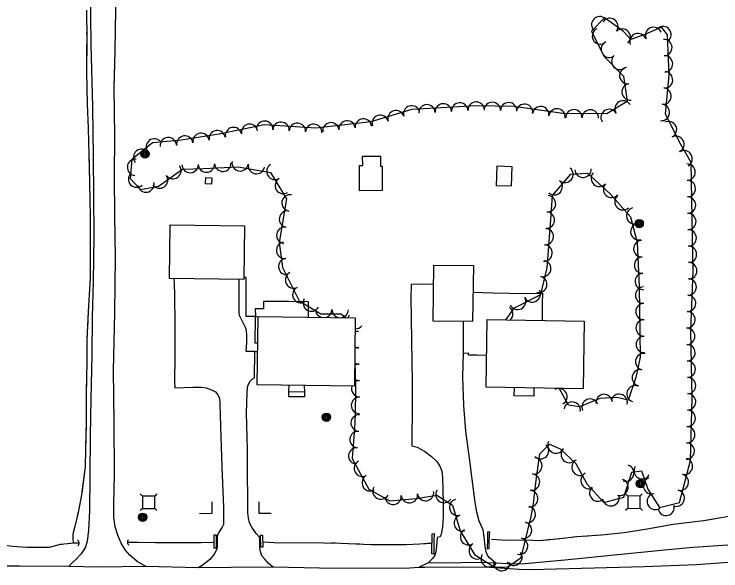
# Model space of a CAD drawing. Extents: x 353423 to 364002, y 127000 to 201942.
# Drawn here: x 357759 to 358103.2, y 132283.4 to 132554.6 of the extents above; entities that cross this region are included whole.
import ezdxf

# ---------------------------------------------------------------- set-up
doc = ezdxf.new("R2010")
doc.units = 0
for name, color, linetype in [('E_DTM_SlopeBottom', 7, 'Continuous'), ('E_DTM_SlopeTop', 7, 'Continuous'), ('E_FEN_Generic', 7, 'Continuous'), ('E_LAND_BrushLine', 7, 'Continuous'), ('E_MISCPROP', 7, 'Continuous'), ('E_SGN', 7, 'Continuous'), ('E_STRUCT_WingWall', 7, 'Continuous'), ('E_WTR_FlowLine', 7, 'Continuous')]:
    doc.layers.add(name, color=color, linetype=linetype)

msp = doc.modelspace()

# ---------------------------------------------------------------- linework, layer by layer
at = {"layer": 'E_DTM_SlopeBottom'}
for points in [[(357855.36, 132317.04), (357855.36, 132311.38), (357849.36, 132311.21)], [(357855.36, 132317.04), (357855.36, 132311.38), (357851.07, 132311.26)], [(357884.12, 132311.35), (357878.42, 132311.39), (357878.42, 132317.09)], [(357884.12, 132311.35), (357878.42, 132311.39), (357878.42, 132315.65)]]:
    msp.add_lwpolyline(points, dxfattribs=at)
for points in [[(357990.39, 132294.28), (357990.37, 132297.43), (357990.61, 132300.96), (357990.62, 132302.23), (357989.64, 132302.24), (357989.59, 132300.88), (357989.52, 132297.73), (357989.47, 132295.52), (357989.46, 132294.24)], [(357857.46, 132300.95), (357857.42, 132294.48), (357856.4, 132294.53), (357856.48, 132300.99)], [(357879.96, 132300.79), (357880.18, 132295.05), (357879.2, 132295.01), (357878.94, 132300.75)], [(357963.52, 132301.57), (357963.49, 132297.7), (357963.42, 132294.51), (357963.4, 132291.62), (357962.47, 132291.79), (357962.49, 132295.15), (357962.56, 132298.6), (357962.61, 132300.17), (357962.66, 132301.53)]]:
    msp.add_lwpolyline(points, close=True, dxfattribs=at)
for centre, major_axis, ratio, start_param, end_param in [((357815.53, 132297.37), (0.13, -1.59), 0.824958, 3.785288, 5.639518), ((357788.83, 132297.02), (1.84, 0.1), 0.999029, 5.356084, 7.210314)]:
    msp.add_ellipse(centre, major_axis=major_axis, ratio=ratio, start_param=start_param, end_param=end_param, dxfattribs=at)
at = {"layer": 'E_DTM_SlopeTop'}
for points in [[(358403.83, 132342.28), (358386.96, 132338.78), (358368.71, 132333.64), (358340.46, 132326.43), (358312.21, 132319.9), (358278.81, 132318.73), (358259.6, 132315.72), (358239.66, 132310.67), (358211.46, 132305.25), (358188.6, 132302), (358166.8, 132299.94), (358136.79, 132297.6), (358109.05, 132296.13), (358089.73, 132294.86), (358077.34, 132293.76), (358053.03, 132291.29), (358027.23, 132288.66), (358007.7, 132286.84), (358002.17, 132286.75), (357993.66, 132287.11), (357986.05, 132287.46), (357967.71, 132287.21), (357960.61, 132287.34), (357955.88, 132285.01)], [(358115.76, 132288.16), (358091.41, 132286.41), (358065.89, 132285.44), (358035.42, 132284.55), (358010.96, 132283.99), (358004.96, 132284.16), (357988.08, 132285.17), (357959.11, 132285.08), (357955.88, 132285.01), (357951.66, 132284.79), (357930.01, 132284.64), (357907.76, 132284.67), (357885.13, 132285.25), (357864.76, 132285.01), (357848.59, 132284.87), (357823.16, 132285.51), (357800.27, 132285.29), (357785.64, 132285.52), (357761.56, 132285.68), (357757.99, 132285.75), (357735.7, 132285.69), (357723.96, 132285.99)]]:
    msp.add_lwpolyline(points, dxfattribs=at)
at = {"layer": 'E_FEN_Generic'}
for points in [[(358083.73, 132491.08), (358076.27, 132505.85), (358078.1, 132525.07), (358077.3, 132544.55), (358074.26, 132548.23), (358066.24, 132544.63), (358059.42, 132542.21), (358055.62, 132546.32), (358046.47, 132552.77), (358040.22, 132546.26), (358046.17, 132534.14), (358055.8, 132524.37), (358057.59, 132512.11), (358047.68, 132506.05), (358026.24, 132506.28), (358002.44, 132509.6), (357984.07, 132509.98), (357952.66, 132508.24), (357932.8, 132502.17), (357905.98, 132499.04), (357880.97, 132500.66), (357858.91, 132496.21), (357840.42, 132493.2), (357826.46, 132491.93), (357816.37, 132483.75), (357815.54, 132474.57), (357820.52, 132469.26), (357829.29, 132470.81), (357841.01, 132479.15), (357851.3, 132479.42), (357868.07, 132480.24), (357883.88, 132477.49), (357891.61, 132464.59), (357888.15, 132443.43), (357889.76, 132431.17), (357897.82, 132414.95), (357908.41, 132408.67), (357918.36, 132408.6), (357920.53, 132406.75)], [(357924.9, 132385.92), (357925.26, 132371.8), (357925.08, 132359.55), (357924.83, 132352.83), (357923.7, 132338.11), (357931.77, 132323.17), (357941.93, 132317.48), (357954.96, 132318.75), (357964.93, 132320.3), (357972.55, 132315.4), (357976.21, 132302.87), (357983.19, 132291.42), (357992.93, 132285.23), (357999.48, 132285.43), (358005.98, 132289.98), (358010.88, 132309.86), (358012.03, 132316.23), (358013.04, 132326.26), (358015.09, 132340.37), (358019.8, 132345.19), (358024.89, 132342.86), (358032.54, 132335.66), (358037.92, 132325.75), (358046.19, 132316.67), (358055.91, 132319.41), (358059.82, 132331.55), (358064.59, 132332.2), (358067.68, 132323.16), (358073.4, 132314.27), (358083.12, 132316.76), (358088.36, 132337.14), (358089.17, 132367.68), (358088.63, 132400.44), (358089.69, 132429.36), (358089.19, 132455.31), (358088.78, 132482.37), (358083.73, 132491.08)], [(357998.43, 132405.79), (358002.74, 132411.58), (358015.46, 132418.13), (358018.7, 132431.04), (358020.21, 132452.3), (358021.16, 132466.33), (358030.08, 132476.65), (358038.25, 132477.1), (358049.32, 132467.07), (358059.2, 132455.94), (358062.52, 132443.33), (358063.47, 132421.71), (358063.83, 132399.25), (358063.91, 132387.51), (358061.89, 132377.65), (358058.15, 132366.62), (358052.63, 132367.93), (358044.21, 132367.39), (358034.39, 132363.29), (358029.04, 132364.1), (358024.44, 132372.35)]]:
    msp.add_lwpolyline(points, dxfattribs=at)
for centre, start, end in [((358044.21, 132549.47), 46.1369, 226.1216), ((358049.14, 132548.65), 324.8315, 144.8162), ((358044.59, 132543.95), 116.1744, 296.1591), ((358055.19, 132543.43), 312.7617, 132.7464), ((358070.48, 132544.24), 24.1909, 204.1756), ((358075, 132544.65), 309.5457, 129.5304), ((358062.9, 132541.22), 19.5349, 199.5196), ((358048.94, 132537.51), 116.1744, 296.1591), ((358075.46, 132538.33), 272.3594, 92.3441), ((358053.98, 132531.61), 134.6094, 314.594), ((358075.79, 132530.34), 272.3594, 92.3441), ((358057.88, 132524.66), 98.2957, 278.2804), ((358075.77, 132522.64), 264.5521, 84.5368), ((358059.03, 132516.75), 98.2957, 278.2804), ((358075.01, 132514.68), 264.5521, 84.5368), ((358055.6, 132508.44), 31.4368, 211.4215), ((357952.62, 132506.04), 17.0054, 196.9901), ((357960.08, 132506.55), 3.176, 183.1607), ((357968.07, 132507), 3.176, 183.1607), ((357976.06, 132507.44), 3.176, 183.1607), ((357984.04, 132507.88), 3.176, 183.1607), ((357991.88, 132507.72), 358.8136, 178.7983), ((357999.88, 132507.56), 358.8136, 178.7983), ((358007.58, 132506.77), 352.0817, 172.0664), ((358015.5, 132505.66), 352.0817, 172.0664), ((358023.42, 132504.56), 352.0817, 172.0664), ((358074.24, 132506.71), 264.5521, 84.5368), ((357937.32, 132501.36), 17.0054, 196.9901), ((357944.97, 132503.7), 17.0054, 196.9901), ((358031.66, 132504.13), 359.382, 179.3667), ((358039.66, 132504.04), 359.382, 179.3667), ((358048.78, 132504.26), 31.4368, 211.4215), ((357880.99, 132498.56), 356.3, 176.2847), ((357888.98, 132498.04), 356.3, 176.2847), ((357913.27, 132497.78), 6.6672, 186.6519), ((357921.21, 132498.71), 6.6672, 186.6519), ((357929.16, 132499.64), 6.6672, 186.6519), ((358077.71, 132498.36), 296.833, 116.8176), ((357865.86, 132495.48), 11.3865, 191.3712), ((357873.7, 132497.06), 11.3865, 191.3712), ((357896.96, 132497.52), 356.3, 176.2847), ((357904.94, 132497.01), 356.3, 176.2847), ((357842.14, 132491.36), 9.2856, 189.2703), ((357850.04, 132492.64), 9.2856, 189.2703), ((357857.93, 132493.93), 9.2856, 189.2703), ((358081.32, 132491.22), 296.833, 116.8176), ((357827.33, 132489.94), 39.0307, 219.0154), ((357834.04, 132490.52), 5.1816, 185.1662), ((357821.12, 132484.9), 39.0307, 219.0154), ((358085.32, 132484.16), 300.0749, 120.0596), ((357818.13, 132479.99), 84.8457, 264.8304), ((357844.74, 132481.35), 181.5027, 1.4874), ((357852.68, 132481.59), 182.8053, 2.79), ((357860.67, 132481.98), 182.8053, 2.79), ((357869.11, 132482.19), 170.147, 350.1317), ((357877, 132480.82), 170.147, 350.1317), ((357886.01, 132478.01), 120.9621, 300.9468), ((358086.76, 132477.63), 270.8704, 90.8551), ((357836.36, 132478.42), 215.4623, 35.447), ((358027.26, 132476.59), 229.1631, 49.1478), ((358036.06, 132479.08), 183.1857, 3.1704), ((357818.68, 132474.28), 133.1891, 313.1738), ((357829.85, 132473.78), 215.4623, 35.447), ((357890.12, 132471.15), 120.9621, 300.9468), ((358044.05, 132474.67), 137.8404, 317.825), ((357823.19, 132471.86), 190.061, 10.0457), ((358022.03, 132470.54), 229.1631, 49.1478), ((358049.98, 132469.31), 137.8404, 317.825), ((358086.88, 132469.63), 270.8704, 90.8551), ((357893.42, 132462.67), 80.7076, 260.6923), ((358018.78, 132462.24), 266.1411, 86.1258), ((358055.52, 132463.24), 131.5966, 311.5812), ((358087, 132461.63), 270.8704, 90.8551), ((357892.13, 132454.78), 80.7076, 260.6923), ((358018.24, 132454.25), 266.1411, 86.1258), ((358061.25, 132456.38), 104.7334, 284.718), ((358087.12, 132453.62), 271.1119, 91.0965), ((357890.83, 132446.88), 80.7076, 260.6923), ((358017.68, 132446.28), 265.9474, 85.9321), ((358063.28, 132448.64), 104.7334, 284.718), ((358087.28, 132445.63), 271.1119, 91.0965), ((357890.77, 132439.58), 97.5165, 277.5012), ((358064.74, 132440.37), 92.5393, 272.5239), ((358017.12, 132438.3), 265.9474, 85.9321), ((358087.43, 132437.63), 271.1119, 91.0965), ((358065.1, 132432.37), 92.5393, 272.5239), ((357891.81, 132431.65), 97.5165, 277.5012), ((358016.46, 132430.71), 255.9284, 75.9131), ((358087.59, 132429.63), 271.1119, 91.0965), ((357895.1, 132425.12), 116.4151, 296.3998), ((358014.51, 132422.95), 255.9284, 75.9131), ((358065.45, 132424.38), 92.5393, 272.5239), ((358087.31, 132421.75), 267.9247, 87.9094), ((357898.66, 132417.96), 116.4151, 296.3998), ((358011.34, 132418.37), 207.241, 27.2256), ((358065.63, 132417.74), 90.9113, 270.896), ((357903.77, 132413.85), 149.3244, 329.3091), ((358004.23, 132414.71), 207.241, 27.2256), ((358087.02, 132413.76), 267.9247, 87.9094), ((358065.75, 132409.75), 90.9113, 270.896), ((357909.79, 132410.75), 179.6094, 254.3179), ((357909.79, 132410.75), 284.2677, 359.594), ((357917.79, 132410.69), 179.6094, 256.9321), ((357917.79, 132410.69), 281.6535, 359.594), ((357997.93, 132408.63), 314.0128, 53.3138), ((358086.73, 132405.77), 267.9247, 87.9094), ((357925.36, 132405.4), 139.6518, 160.3765), ((358065.88, 132401.75), 90.9113, 270.896), ((357925.36, 132405.4), 266.0582, 319.6365), ((357926.81, 132396.11), 90.7327, 115.7803), ((358086.59, 132397.66), 270.9485, 90.9332), ((358065.96, 132393.73), 90.4397, 270.4244), ((357926.94, 132388.14), 91.457, 119.4674), ((357926.81, 132396.11), 242.8053, 270.7173), ((358086.72, 132389.66), 270.9485, 90.9332), ((358065.6, 132385.33), 78.3944, 258.3791), ((357926.94, 132388.14), 239.1183, 271.4416), ((358086.85, 132381.66), 270.9485, 90.9332), ((357927.14, 132380.15), 91.457, 124.5947), ((358063.99, 132377.5), 78.3944, 258.3791), ((357927.34, 132372.15), 91.457, 130.071), ((357927.14, 132380.15), 233.991, 271.4416), ((358086.98, 132373.67), 270.9485, 90.9332), ((357927.34, 132372.15), 161.0708, 271.4416), ((358024.34, 132368.24), 299.1145, 119.0992), ((358020.8, 132373.84), 332.793, 338.1112), ((358061.4, 132369.66), 71.3067, 251.2914), ((357927.24, 132364.07), 89.2115, 269.1962), ((358046.38, 132365.44), 3.6538, 183.6385), ((358053.7, 132365.52), 346.6147, 166.5994), ((358087.03, 132365.76), 268.4923, 88.477), ((358030.8, 132361.72), 351.4793, 171.4639), ((358039.52, 132363.17), 22.6876, 202.6723), ((358086.82, 132357.76), 268.4923, 88.477), ((357927.02, 132355.47), 87.7968, 267.7815), ((358086.6, 132349.77), 268.4923, 88.477), ((357926.51, 132347.41), 85.6414, 265.6261), ((357925.9, 132339.43), 85.6414, 265.6261), ((358015.36, 132341.98), 225.6324, 45.6171), ((358022.91, 132344.74), 155.3816, 335.3663), ((358086.39, 132341.77), 268.4923, 88.477), ((358029.4, 132340.13), 136.7426, 316.7273), ((357928.64, 132333.37), 118.3573, 298.3419), ((358012.13, 132334.59), 261.721, 81.7057), ((358034.64, 132333.9), 118.4959, 298.4806), ((358085.48, 132334.35), 255.5731, 75.5578), ((358056.91, 132331.08), 252.1413, 72.126), ((358064.96, 132332.22), 148.7932, 328.7779), ((357932.44, 132326.33), 118.3573, 298.3419), ((358010.98, 132326.67), 261.721, 81.7057), ((358039.04, 132327.45), 118.4959, 298.4806), ((358083.49, 132326.6), 255.5731, 75.5578), ((358054.1, 132324.17), 252.1413, 72.126), ((358069.44, 132324.92), 108.8512, 288.8359), ((357937.62, 132322.3), 150.7986, 330.7832), ((357968.34, 132320.6), 147.2619, 327.2466), ((358043.26, 132321.33), 132.3636, 312.3483), ((358081.5, 132318.85), 255.5731, 75.5578), ((357943.61, 132319.75), 185.5794, 5.5641), ((357951.57, 132320.53), 185.5794, 5.5641), ((357959.38, 132321.56), 188.8333, 8.818), ((358010.17, 132318.62), 264.2836, 84.2683), ((358049.65, 132319.04), 195.7537, 15.7384), ((358071.28, 132317.29), 122.7879, 302.7725), ((357975.02, 132314.41), 106.2728, 286.2575), ((358008.94, 132310.89), 259.7758, 79.7605), ((358076.54, 132314.38), 194.3529, 14.3376), ((357977.26, 132306.73), 106.2728, 286.2575), ((358007.09, 132303.24), 256.1507, 76.1354), ((357980.38, 132300.04), 121.3836, 301.3682), ((358005.18, 132295.48), 256.1507, 76.1354), ((357984.55, 132293.21), 121.3836, 301.3682), ((358002.44, 132290.06), 215.0042, 34.9888), ((357990.37, 132289.33), 147.5592, 327.5439), ((357996.49, 132287.43), 181.8405, 1.8252)]:
    msp.add_arc(centre, 4, start, end, dxfattribs=at)
at = {"layer": 'E_LAND_BrushLine'}
for centre, radius in [((357822.73, 132486.47), 2.02), ((357822.74, 132486.45), 1.52), ((357822.73, 132486.49), 1.01), ((357822.73, 132486.48), 0.502), ((358063.44, 132452.63), 2.02), ((358063.44, 132452.62), 1.52), ((358063.44, 132452.66), 1.01), ((358063.43, 132452.65), 0.502), ((357911.13, 132358.26), 2.02), ((357911.13, 132358.25), 1.52), ((357911.13, 132358.29), 1.01), ((357911.12, 132358.28), 0.502), ((358064.05, 132325.91), 2.02), ((358064.05, 132325.89), 1.52), ((358064.05, 132325.93), 1.01), ((358064.04, 132325.92), 0.502), ((357821.59, 132309.55), 2.02), ((357821.59, 132309.54), 1.52), ((357821.59, 132309.58), 1.01), ((357821.58, 132309.57), 0.502)]:
    msp.add_circle(centre, radius, dxfattribs=at)
at = {"layer": 'E_MISCPROP'}
for points in [[(357795.22, 132592.54), (357796.03, 132568.93), (357796.38, 132539.66), (357797.1, 132509.53), (357797.57, 132485.24), (357797.74, 132466.39), (357797.86, 132446.66), (357797.45, 132424.37), (357796.99, 132407.23), (357796.9, 132388.55), (357796.41, 132367.2), (357795.99, 132349.21), (357795.94, 132329.77), (357795.69, 132312.71), (357795.29, 132303.19), (357794.53, 132297.75), (357793.53, 132294.69), (357791.64, 132291.73), (357789.28, 132289.19), (357786.92, 132287), (357785.64, 132285.52)], [(357823.16, 132285.51), (357818.92, 132287.97), (357815.41, 132291.1), (357813.17, 132293.66), (357811.11, 132296.87), (357809.44, 132300.75), (357808.23, 132304.89), (357807.63, 132309.65), (357807.58, 132315.78), (357807.94, 132330.54), (357807.69, 132355.94), (357807.44, 132381.04), (357807.98, 132409.07), (357808.42, 132436.2), (357808.09, 132456.24), (357807.93, 132475.64), (357808.02, 132495.29), (357807.72, 132518.95), (357808.14, 132536.64), (357808.54, 132556.93), (357808.95, 132579.17), (357809.21, 132591.98)], [(357876.62, 132407.23), (357876.62, 132407.36), (357874.5, 132407.37), (357872.07, 132407.39), (357872.08, 132414.66), (357872, 132421.47), (357871.95, 132426.27), (357870.97, 132426.3)], [(357836.87, 132425.76), (357836.92, 132423.46), (357837.05, 132417.67), (357837.25, 132403.67), (357837.27, 132387.46), (357837.18, 132375.6), (357837.25, 132372.58), (357846.14, 132372.9), (357850.14, 132372.91), (357852.6, 132372.6), (357855.19, 132371.69), (357857.01, 132370.57), (357858.15, 132369.11), (357859.03, 132367.45), (357859.14, 132365.02), (357859.53, 132353.75), (357860.21, 132334.13), (357860.92, 132314.26), (357861.04, 132307.07), (357861.03, 132306.05), (357860.34, 132304.74), (357858.62, 132301.94), (357858.02, 132301.05), (357857.88, 132299.82), (357857.85, 132294.88), (357857.63, 132293.65), (357856.42, 132291.53), (357854.28, 132289), (357851.97, 132286.97), (357850.64, 132286), (357848.59, 132284.87)], [(357885.13, 132285.25), (357882.89, 132287.1), (357881.29, 132288.89), (357879.73, 132290.82), (357878.98, 132292.82), (357878.73, 132294.44), (357878.66, 132296.4), (357878.6, 132299.25), (357878.47, 132299.85), (357876.91, 132301.64), (357874.85, 132304.68), (357873.67, 132306.81), (357873.09, 132309.03), (357872.85, 132311.75), (357872.77, 132318.05), (357872.69, 132331.28), (357872.6, 132342.68), (357872.26, 132360.25), (357872.45, 132370.16), (357872.6, 132372.88), (357873.12, 132374.41), (357873.94, 132375.81), (357875.01, 132376.74), (357876.03, 132377.45), (357876.29, 132390.3), (357874.51, 132390.31), (357872.08, 132390.37), (357872.33, 132394.75), (357872.35, 132398.24), (357872.15, 132400.45), (357871.65, 132402.03), (357870.6, 132404.33), (357869.39, 132406.47), (357868.8, 132407.79), (357868.6, 132409.11), (357868.61, 132411.62), (357868.63, 132420.3), (357868.67, 132425.43)], [(357963.31, 132422.92), (357957.13, 132423.02), (357952.36, 132422.88), (357952.15, 132416.38), (357952.38, 132406.46), (357952.47, 132395.53), (357952.74, 132385.66), (357952.84, 132375.36), (357952.87, 132361.16), (357952.74, 132348.86), (357952.75, 132344.35), (357955.26, 132343.7), (357958.86, 132341.67), (357962.25, 132339.14), (357964.87, 132336.7), (357966.51, 132334.13), (357967.34, 132332), (357967.71, 132329.11), (357967.87, 132322.6), (357968, 132316.85), (357968, 132309.88), (357967.66, 132304.77), (357967, 132301.33), (357966.53, 132299.98), (357965.12, 132299.64), (357964.79, 132295.69), (357964.43, 132292.67), (357963.87, 132291.14), (357962.71, 132289.45), (357960.61, 132287.34)], [(357982.48, 132419.26), (357992.11, 132418.85), (358008.4, 132418.61), (358016.32, 132418.64), (358016.2, 132413.7), (358016.18, 132405.48)], [(357902.42, 132406.98), (357902.37, 132414.49), (357892.67, 132414.6), (357880.5, 132414.64), (357880.44, 132411.03), (357876.48, 132411.06), (357876.5, 132407.36), (357876.62, 132407.36), (357877.81, 132407.24)], [(357877.65, 132394.3), (357876.41, 132394.34), (357876.62, 132407.23)], [(357993.66, 132287.11), (357990.53, 132289.81), (357989.52, 132291.14), (357988.98, 132292.67), (357988.44, 132295.1), (357988.01, 132299.99), (357987.39, 132303.45), (357985.55, 132307.58), (357984.3, 132312.02), (357983.61, 132316.7), (357982.08, 132328.03), (357980.74, 132338.29), (357979.09, 132351.49), (357977.99, 132364.04), (357977.57, 132377.87), (357977.83, 132389.53), (357977.93, 132398.67), (357977.95, 132404.92)], [(357876.29, 132390.3), (357877.6, 132390.27)], [(357989.11, 132388.36), (357984.29, 132388.44), (357980.37, 132388.47), (357980.38, 132389.41), (357977.82, 132389.38)], [(358012.2, 132372.57), (358012.1, 132368.57), (358002.54, 132368.74), (358002.64, 132372.74)], [(357900.36, 132370.56), (357900.39, 132368.14), (357892.73, 132368.28), (357892.87, 132370.66)]]:
    msp.add_lwpolyline(points, dxfattribs=at)
msp.add_lwpolyline([(357855.23, 132474.89), (357855.07, 132471.79), (357852.19, 132471.93), (357852.34, 132475.03)], close=True, dxfattribs=at)
at = {"layer": 'E_SGN'}
for p, q in [((357820.44, 132320.89), (357821.5, 132319.83)), ((357828.56, 132320.92), (357827.5, 132319.85)), ((358056.83, 132320.95), (358057.89, 132319.89)), ((358064.95, 132320.98), (358063.89, 132319.91)), ((357821.52, 132313.83), (357820.46, 132312.77)), ((357827.52, 132313.85), (357828.58, 132312.8)), ((358057.91, 132313.89), (358056.85, 132312.83)), ((358063.91, 132313.91), (358064.98, 132312.85))]:
    msp.add_line(p, q, dxfattribs=at)
for points in [[(357827.5, 132319.85), (357821.5, 132319.83), (357821.52, 132313.83), (357827.52, 132313.85)], [(358063.89, 132319.91), (358057.89, 132319.89), (358057.91, 132313.89), (358063.91, 132313.91)]]:
    msp.add_lwpolyline(points, close=True, dxfattribs=at)
at = {"layer": 'E_STRUCT_WingWall'}
for points in [[(357794.24, 132556.62), (357794.35, 132542.07), (357794.24, 132526.21), (357794.64, 132510.76), (357795.11, 132499.14), (357795.36, 132486.17), (357795.74, 132472.51), (357796.05, 132456.05), (357796.04, 132442.05), (357796.01, 132426.14), (357795.09, 132409.77), (357794.35, 132395.82), (357794.45, 132385.36), (357794.08, 132369.07), (357794.03, 132354.94), (357793.69, 132342.52), (357793.59, 132334.1), (357791.92, 132321.23), (357790.2, 132311.92), (357788.58, 132305.12), (357787.66, 132301.26), (357787.68, 132298.96), (357787.8, 132297.07)], [(357794.28, 132551.78), (357794.29, 132549.78)], [(357794.32, 132545.78), (357794.34, 132543.78)], [(357794.33, 132539.78), (357794.24, 132526.21), (357794.64, 132510.78)], [(357794.64, 132510.78), (357794.64, 132510.76), (357795.11, 132499.14), (357795.36, 132486.17), (357795.48, 132481.8)], [(357795.59, 132477.8), (357795.65, 132475.8)], [(357795.75, 132471.8), (357795.79, 132469.8)], [(357795.86, 132465.8), (357795.9, 132463.8)], [(357795.98, 132459.8), (357796.05, 132456.05), (357796.04, 132442.05), (357796.02, 132430.8)], [(357796.02, 132430.8), (357796.01, 132426.14), (357795.09, 132409.77), (357794.67, 132401.84)], [(357794.46, 132397.85), (357794.36, 132395.85)], [(357794.39, 132391.85), (357794.41, 132389.85)], [(357794.45, 132385.85), (357794.45, 132385.36), (357794.42, 132383.85)], [(357794.33, 132379.85), (357794.08, 132369.07), (357794.03, 132354.94), (357793.91, 132350.86)], [(357793.91, 132350.86), (357793.69, 132342.52), (357793.59, 132334.1), (357792.02, 132321.96)], [(357791.33, 132318.02), (357790.96, 132316.05)], [(357790.23, 132312.12), (357790.2, 132311.92), (357789.78, 132310.17)], [(357991.54, 132298.84), (357998.89, 132298.36), (358008.25, 132298.47), (358015.01, 132298.29), (358024.85, 132299.24), (358033.06, 132300.17), (358045.06, 132300.93), (358056.05, 132302.18), (358067.29, 132303.97), (358080.03, 132306.14), (358094.76, 132307.9), (358110, 132310.61)], [(357788.85, 132306.28), (357788.58, 132305.12), (357788.39, 132304.34)], [(358071.13, 132304.62), (358080.03, 132306.14), (358094.76, 132307.9), (358099.82, 132308.8)], [(358042.4, 132300.76), (358045.06, 132300.93), (358056.05, 132302.18), (358067.29, 132303.97), (358071.13, 132304.62)], [(357787.67, 132300.42), (357787.68, 132298.96), (357787.8, 132297.07)], [(357991.54, 132298.84), (357998.89, 132298.36), (358008.25, 132298.47), (358015.01, 132298.29), (358020.49, 132298.82)], [(358024.47, 132299.21), (358024.85, 132299.24), (358026.46, 132299.43)], [(358030.44, 132299.87), (358032.42, 132300.1)], [(358036.41, 132300.38), (358038.41, 132300.51)], [(357753.59, 132296.07), (357758.06, 132295.53), (357765.2, 132295.01), (357771.37, 132294.92), (357776.3, 132295.02), (357781.59, 132296.39), (357786.57, 132296.95), (357787.8, 132297.07), (357790.35, 132297.09)], [(357753.59, 132296.07), (357758.06, 132295.53), (357765.2, 132295.01), (357771.37, 132294.92), (357776.3, 132295.02), (357781.59, 132296.39), (357782.36, 132296.47)], [(357786.34, 132296.92), (357786.57, 132296.95), (357787.8, 132297.07), (357788.33, 132297.07)], [(357814.73, 132297.39), (357819.2, 132297.49), (357827.83, 132297.25), (357837.49, 132297.19), (357844.76, 132297.26), (357850.12, 132297.23), (357856.12, 132297.4)], [(357814.73, 132297.39), (357819.2, 132297.49), (357827.83, 132297.25), (357837.49, 132297.19), (357843.73, 132297.25)], [(357847.73, 132297.24), (357849.73, 132297.23)], [(357853.73, 132297.33), (357855.72, 132297.39)], [(357880.46, 132297.53), (357887.98, 132297.01), (357901.94, 132297.33), (357918.18, 132296.97), (357932.9, 132296.35), (357949.91, 132296.32), (357956.6, 132296.66), (357962.42, 132297)], [(357880.46, 132297.53), (357887.98, 132297.01), (357901.94, 132297.33), (357909.43, 132297.17)], [(357913.43, 132297.07), (357915.43, 132297.03)], [(357919.43, 132296.92), (357921.43, 132296.83)], [(357925.42, 132296.67), (357927.42, 132296.58)], [(357931.42, 132296.42), (357932.9, 132296.35), (357949.91, 132296.32), (357956.6, 132296.66), (357960.4, 132296.88)], [(357960.4, 132296.88), (357962.42, 132297)]]:
    msp.add_lwpolyline(points, dxfattribs=at)
at = {"layer": 'E_WTR_FlowLine'}
for points in [[(357927.29, 132468.61), (357927.25, 132480.82), (357928.78, 132480.83), (357928.76, 132485.49), (357937.45, 132485.52), (357937.47, 132480.5), (357938.26, 132480.5), (357938.31, 132468.65)], [(358001.35, 132480.46), (358001.03, 132470.81), (357993.88, 132471.05), (357994.2, 132480.7)], [(357870.96, 132425.41), (357834.68, 132425.79), (357834.95, 132451.95), (357871.23, 132451.57)], [(357982.67, 132432.12), (357982.27, 132404.85), (357963.04, 132405.14), (357963.45, 132432.4)], [(357877.81, 132407.28), (357925.15, 132406.7), (357924.74, 132373.43), (357877.4, 132374.02)], [(357989.42, 132405.95), (358036.68, 132405.11), (358036.1, 132372.15), (357988.84, 132372.99)]]:
    msp.add_lwpolyline(points, close=True, dxfattribs=at)
msp.add_lwpolyline([(357900.32, 132373.73), (357900.36, 132370.56), (357892.87, 132370.66), (357892.9, 132373.83)], dxfattribs=at)

doc.saveas('drawing.dxf')
